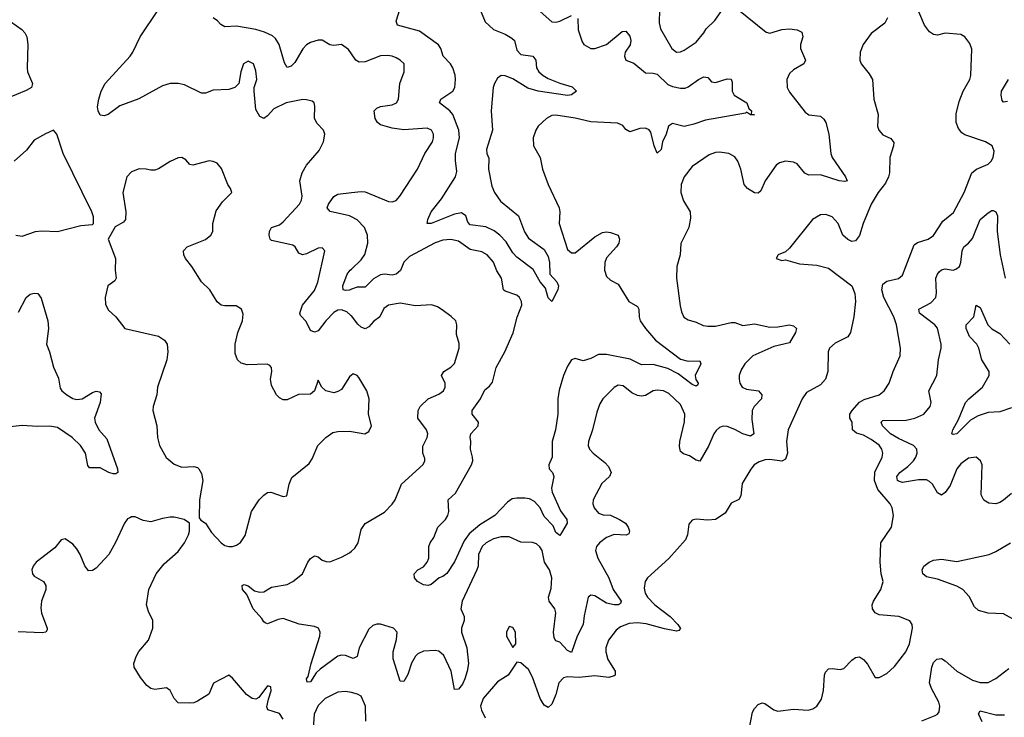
# Model space of a CAD drawing. Header units: inches. Extents: x 1771504 to 1971212, y 471788 to 643615.
# Tile 373 of 587: x 1858296 to 1863353, y 583113 to 586698. Entities that reach past the tile are written whole.
import ezdxf

# ---------------------------------------------------------------- set-up
doc = ezdxf.new("R2010")
doc.units = ezdxf.units.IN
doc.header["$MEASUREMENT"] = 0
doc.layers.add('B8558', color=7, linetype='Continuous')
doc.layers.add('B8568', color=7, linetype='Continuous')

msp = doc.modelspace()

# ---------------------------------------------------------------- linework, layer by layer
at = {"layer": 'B8558', "color": 5}
for points, elevation in [([(1860000, 585175), (1859997.9, 585177.9), (1859976.6, 585196.6), (1859950, 585206.4), (1859930, 585205.3), (1859910, 585192.5), (1859868.3, 585150), (1859830, 585098.7), (1859810, 585091.3), (1859790, 585100.7), (1859767, 585147), (1859738.3, 585178.3), (1859734.7, 585190), (1859749, 585230), (1859810, 585306.5), (1859828.4, 585348.4), (1859864.5, 585510), (1859850, 585524.5), (1859830, 585523), (1859770, 585494.3), (1859748.7, 585490), (1859730, 585497), (1859710.9, 585530.9), (1859699.3, 585539.3), (1859590, 585563.6), (1859582.9, 585570), (1859576.9, 585590), (1859578.7, 585610), (1859589.5, 585630), (1859630, 585644), (1859650, 585658), (1859733, 585750), (1859743.4, 585770), (1859746.8, 585790), (1859735.5, 585870), (1859747.1, 585910), (1859769.4, 585950.6), (1859834.1, 586025.9), (1859856.2, 586070), (1859863.5, 586110), (1859856, 586130), (1859823.8, 586163.8), (1859810.8, 586190), (1859812.7, 586252.7), (1859809.7, 586269.8), (1859798.2, 586278.2), (1859770, 586286.6), (1859750, 586286.8), (1859664.7, 586270), (1859600.9, 586239.1), (1859570, 586203.7), (1859550, 586189.4), (1859530, 586199.3), (1859510, 586235.3), (1859500.9, 586330), (1859501, 586350), (1859514.4, 586390), (1859510, 586435.3), (1859496.9, 586470), (1859470, 586484.2), (1859445.7, 586470), (1859432.4, 586430), (1859421.6, 586370), (1859400.7, 586350), (1859370, 586338.7), (1859290, 586336.2), (1859250, 586320.4), (1859230, 586319.8), (1859142.2, 586362.3), (1859110, 586369.8), (1859070, 586369.8), (1859030, 586357.4), (1858909.2, 586290.8), (1858810, 586255.3), (1858750, 586211.2), (1858730, 586203), (1858710, 586207.3), (1858699.7, 586230), (1858695.4, 586250), (1858702.2, 586290), (1858715.3, 586330), (1858735.5, 586370), (1858863.4, 586510), (1858877, 586530), (1858914.5, 586610), (1859010, 586750.3)], 360), ([(1858250, 586687.6), (1858307.9, 586647.9), (1858323.6, 586630), (1858332.8, 586610), (1858339, 586570), (1858334.2, 586450), (1858337.2, 586430), (1858362.8, 586370), (1858356.5, 586350), (1858330, 586334), (1858230, 586293.3)], 360), ([(1860000, 586522.4), (1859984.4, 586544.4), (1859950, 586569.6), (1859910, 586564.7), (1859890, 586568), (1859850, 586591.9), (1859830, 586592.9), (1859790, 586580.3), (1859770, 586568.9), (1859750, 586547.6), (1859710, 586477.8), (1859690, 586458.5), (1859670, 586452.6), (1859656, 586476), (1859629.4, 586569.4), (1859610, 586601.5), (1859594.3, 586614.3), (1859553.6, 586633.6), (1859510, 586646.5), (1859410, 586663.9), (1859350, 586661.4), (1859330, 586672.4), (1859312.2, 586692.2), (1859290, 586707.1)], 340), ([(1858276, 585590), (1858310, 585585.8), (1858378, 585610), (1858410, 585613.4), (1858490, 585608.9), (1858610, 585639.5), (1858670, 585644.7), (1858675.3, 585650), (1858675.5, 585684.5), (1858667, 585710), (1858519.3, 586010), (1858486.6, 586110), (1858470, 586129.3), (1858428.2, 586111.8), (1858370, 586078), (1858332.1, 586027.9), (1858267.7, 585970)], 380), ([(1860000, 584870.3), (1859990, 584862.7), (1859950, 584798), (1859930, 584786.6), (1859910, 584780.9), (1859868, 584790), (1859848, 584810), (1859830, 584846), (1859811.3, 584790), (1859790, 584773.2), (1859727.8, 584772.2), (1859670, 584743.6), (1859650, 584743.6), (1859630, 584754.5), (1859616.2, 584770), (1859590, 584817.2), (1859584.4, 584850), (1859591, 584890), (1859589.7, 584909.7), (1859580.5, 584920.5), (1859568, 584928), (1859464.2, 584924.2), (1859433.1, 584933.1), (1859415.1, 584950), (1859402.8, 584982.8), (1859402.6, 585030), (1859417.4, 585090), (1859441.6, 585150), (1859444.5, 585184.5), (1859436, 585210), (1859407.6, 585227.6), (1859350, 585226.6), (1859330.9, 585230.9), (1859310, 585247.8), (1859272.6, 585310), (1859229.7, 585350), (1859180.5, 585430), (1859148.4, 585470), (1859138.7, 585490), (1859137, 585510), (1859157.2, 585530), (1859250, 585567.9), (1859278.5, 585590), (1859287.7, 585610), (1859288.9, 585650), (1859305.1, 585714.9), (1859337.9, 585762.1), (1859385.2, 585810), (1859379.3, 585830), (1859365.1, 585850), (1859333.5, 585933.5), (1859310, 585959.5), (1859290, 585969.6), (1859270, 585971.6), (1859186, 585950), (1859170, 585954), (1859150, 585977.2), (1859130, 585989.4), (1859110, 585987.6), (1859070, 585969.6), (1859010, 585931.8), (1858990, 585924.5), (1858970, 585923.7), (1858946, 585930), (1858910, 585931.8), (1858870, 585915.6), (1858846, 585890), (1858826.5, 585810), (1858842.4, 585710), (1858840.7, 585670), (1858830, 585657.2), (1858786.4, 585633.6), (1858751, 585570), (1858788.7, 585470), (1858786.3, 585410), (1858791.3, 585370), (1858784.9, 585355.1), (1858748.7, 585330), (1858735.8, 585270), (1858736.4, 585236.4), (1858750, 585206.8), (1858790, 585171), (1858836, 585110), (1859010, 585070.5), (1859040.7, 585050), (1859053.4, 585030), (1859057.1, 584990), (1859052.7, 584950), (1859003.6, 584810), (1859001.1, 584770), (1858981.3, 584710), (1858979.5, 584690), (1859000.4, 584610), (1859004.2, 584550), (1859014.3, 584510), (1859048.4, 584448.4), (1859090, 584413.4), (1859130, 584398), (1859190, 584401.3), (1859210, 584397.1), (1859217.1, 584390), (1859230, 584366), (1859236.5, 584330), (1859220.7, 584230), (1859218, 584138), (1859226, 584126), (1859250, 584111), (1859281.7, 584061.7), (1859330.6, 584010), (1859350, 583996.4), (1859370, 583990.3), (1859390, 583990.3), (1859410, 583996.5), (1859430, 584010.3), (1859453.8, 584046.2), (1859486.6, 584170), (1859526.6, 584230), (1859550, 584254), (1859570, 584267.3), (1859586, 584270), (1859650, 584248), (1859669.1, 584250.9), (1859679.7, 584310), (1859694.7, 584345.2), (1859782.6, 584417.4), (1859798.6, 584441.4), (1859827.7, 584510), (1859869.2, 584550.8), (1859904.4, 584575.6), (1859930, 584582), (1859990, 584582.7), (1860000, 584581.1)], 380), ([(1860000, 585684.3), (1859990, 585689.2), (1859891.2, 585711.2), (1859876.2, 585730), (1859882.4, 585750), (1859910, 585788.2), (1859930, 585801.3), (1860000, 585809.5)], 340), ([(1860000, 585312.2), (1859990, 585308.3), (1859970, 585305.6), (1859958, 585310), (1859955.7, 585330), (1859979, 585390), (1859993.6, 585410), (1860000, 585416)], 340), ([(1858290, 585194.4), (1858330, 585270.6), (1858350, 585287.7), (1858370, 585293), (1858390.4, 585290.3), (1858407, 585267), (1858441.7, 585150), (1858443.6, 585110), (1858434.9, 585030), (1858450.3, 584990.3), (1858470, 584911.3), (1858495.6, 584855.6), (1858504.9, 584804.9), (1858513.4, 584790), (1858539.1, 584770), (1858570, 584750.4), (1858590, 584746), (1858618, 584750), (1858670, 584781.1), (1858690, 584788.2), (1858705.5, 584785.5), (1858715.3, 584775.3), (1858709.1, 584730), (1858681.3, 584650), (1858683.6, 584630), (1858703.2, 584590), (1858744.1, 584544.1), (1858798.3, 584390), (1858800.5, 584370), (1858790, 584363.5), (1858776.5, 584363.5), (1858755.1, 584370), (1858710, 584394.5), (1858655.3, 584395.3), (1858647, 584407), (1858634.6, 584470), (1858609, 584510), (1858565.7, 584550), (1858490, 584601.8), (1858450, 584608.9), (1858387.1, 584607.1), (1858310, 584612), (1858218.4, 584601.6)], 360), ([(1859650, 583102.6), (1859630, 583131.6), (1859571.4, 583151.4), (1859566.3, 583166.3), (1859573.7, 583206.3), (1859588.4, 583248.4), (1859586, 583270), (1859570, 583274), (1859525.5, 583214.5), (1859510, 583206.6), (1859490, 583209.5), (1859460.9, 583230), (1859390, 583313.2), (1859370, 583329.2), (1859292.2, 583287.8), (1859268.3, 583231.7), (1859210, 583196.2), (1859190, 583187.8), (1859170, 583186), (1859110, 583187.3), (1859090, 583209.2), (1859069.6, 583249.7), (1859050, 583264.5), (1858990, 583255.6), (1858970, 583261.6), (1858950, 583276.9), (1858916.6, 583316.6), (1858885.1, 583370), (1858883, 583390), (1858894.2, 583425.8), (1858908.4, 583451.5), (1858958.7, 583510), (1858980.5, 583570), (1858980.7, 583610), (1858957.2, 583657.2), (1858947.3, 583690), (1858960.5, 583770), (1858997, 583850), (1859038.3, 583901.7), (1859110, 583964), (1859142.7, 584010), (1859162.7, 584050), (1859169.2, 584070), (1859169.3, 584090), (1859168.7, 584110), (1859142, 584130), (1859090, 584142), (1859070, 584141.1), (1859030, 584135.1), (1858970, 584117.6), (1858930, 584123.9), (1858890, 584142.4), (1858870, 584142.9), (1858861.4, 584138.6), (1858850, 584132), (1858834.4, 584110), (1858789, 584011), (1858754, 583950), (1858690, 583879.5), (1858670, 583866.6), (1858650, 583866), (1858646, 583870), (1858631.3, 583891.3), (1858607.3, 583950), (1858590, 583978), (1858570, 584002.7), (1858530, 584029.2), (1858510, 584024), (1858476.4, 583983.6), (1858381.6, 583910), (1858366.4, 583890), (1858359.3, 583870), (1858363, 583850), (1858370, 583838.8), (1858418, 583810), (1858430.7, 583790), (1858430.4, 583770), (1858408.2, 583710), (1858405.3, 583674.7), (1858408, 583648), (1858438, 583570), (1858437.1, 583562.9), (1858430.5, 583549.5), (1858412.7, 583547.3), (1858288.4, 583551.6)], 380), ([(1860000, 583419), (1859970, 583430.6), (1859950, 583432), (1859930, 583426.8), (1859839.5, 583360.5), (1859819.4, 583340.6), (1859790, 583294.7), (1859773.6, 583293.6), (1859769.8, 583310), (1859777.6, 583322.4), (1859793.6, 583390), (1859837.4, 583530), (1859839.8, 583550), (1859831.3, 583570), (1859810, 583579.3), (1859731.8, 583591.8), (1859650, 583619.7), (1859624, 583616), (1859570, 583592.3), (1859558, 583598), (1859550, 583602.7), (1859540.1, 583620.1), (1859495.8, 583670), (1859463.4, 583743.4), (1859441.1, 583770), (1859439.5, 583790), (1859450, 583794.9), (1859470, 583788.4), (1859502.4, 583762.4), (1859530, 583755.1), (1859550, 583757.8), (1859590, 583781.2), (1859670, 583795.1), (1859699.7, 583810), (1859748.5, 583850), (1859776.5, 583910), (1859790, 583929.1), (1859810, 583943.1), (1859830, 583937), (1859850, 583920.9), (1859870, 583913.1), (1859890, 583911.8), (1859950, 583934.9), (1859990, 583957.4), (1860000, 583966.1)], 360), ([(1860000, 583240), (1859970, 583245), (1859930, 583242.5), (1859864.6, 583210), (1859830, 583173.1), (1859808.8, 583128.8), (1859801.3, 583030)], 380)]:
    msp.add_lwpolyline(points, dxfattribs=dict(at, elevation=elevation))
at = {"layer": 'B8568', "color": 5}
for points, elevation in [([(1860645.2, 586785.2), (1860687, 586687), (1860730, 586647), (1860790, 586622.7), (1860823.5, 586603.5), (1860837.2, 586590), (1860850, 586541.3), (1860870, 586519.3), (1860932.4, 586510), (1860947.9, 586490), (1860951, 586450), (1860962.6, 586430), (1860984.4, 586410), (1861010, 586395), (1861070, 586371.1), (1861133.2, 586353.2), (1861156, 586330), (1861130, 586311.8), (1861110, 586308.6), (1860959.6, 586330), (1860906.4, 586346.4), (1860830, 586393), (1860790, 586409.8), (1860770, 586410.6), (1860750, 586397.8), (1860734.4, 586370), (1860729, 586350), (1860717.8, 586230), (1860724.8, 586130), (1860693.8, 586030), (1860695.8, 586010), (1860706.8, 585986.8), (1860704.1, 585930), (1860721.8, 585841.8), (1860734.8, 585810), (1860765.2, 585765.2), (1860858, 585690), (1860888.3, 585608.3), (1860910, 585574.9), (1860990, 585516.5), (1861010, 585480.9), (1861016.9, 585450), (1861019.1, 585390), (1861055, 585350), (1861064.4, 585330), (1861060.9, 585310), (1861030, 585248.7), (1861010, 585268), (1860997.4, 585317.4), (1860969.7, 585350), (1860933.6, 585413.6), (1860850, 585476.8), (1860830, 585500.3), (1860795.5, 585555.5), (1860762.6, 585590), (1860733, 585613), (1860690, 585633.4), (1860610, 585643.4), (1860597.3, 585657.3), (1860588.6, 585690), (1860564.9, 585704.9), (1860530, 585699), (1860410.5, 585650), (1860389.4, 585650), (1860392.3, 585670), (1860409.7, 585710), (1860463.2, 585776.8), (1860535, 585890), (1860542.3, 585917.7), (1860534.3, 585974.3), (1860534.3, 586010), (1860554.7, 586090), (1860551.2, 586130), (1860521.1, 586210), (1860506.2, 586230), (1860452, 586270), (1860458.7, 586290), (1860520.7, 586330), (1860531.1, 586350), (1860534.5, 586390), (1860533, 586413), (1860520.7, 586450), (1860509.8, 586470), (1860471.2, 586510), (1860459.8, 586550), (1860447.9, 586567.9), (1860350, 586638.7), (1860236.2, 586670), (1860229.8, 586690), (1860248.7, 586750)], 320), ([(1862042.4, 583050), (1862060.5, 583139.5), (1862070, 583158.8), (1862090, 583178.2), (1862110, 583187.2), (1862124.3, 583184.3), (1862170, 583151.6), (1862190, 583144.9), (1862270, 583153.8), (1862346, 583150), (1862370, 583156.5), (1862390, 583170.3), (1862414, 583206), (1862424.5, 583250), (1862430.7, 583329.3), (1862434.6, 583345.4), (1862450, 583361.3), (1862470, 583363.1), (1862510, 583357.6), (1862530, 583363), (1862570, 583406), (1862590, 583419.3), (1862610, 583423), (1862630.3, 583410.3), (1862650, 583385.5), (1862690, 583318), (1862710, 583317.6), (1862750, 583338), (1862790, 583374), (1862848.5, 583450), (1862866.6, 583490), (1862882.4, 583570), (1862880.7, 583590), (1862868, 583608), (1862811, 583631), (1862710, 583639.7), (1862689.8, 583649.8), (1862676.3, 583670), (1862674.3, 583690), (1862682, 583710), (1862719.7, 583770), (1862731.1, 583810), (1862721, 583850), (1862715.3, 583910), (1862719.7, 584010), (1862773.3, 584090), (1862784, 584150), (1862776.9, 584190), (1862766.9, 584210), (1862703.5, 584283.5), (1862687, 584330), (1862687.8, 584372.2), (1862725.8, 584450), (1862728.8, 584470), (1862724.5, 584490), (1862710, 584510.7), (1862670, 584541), (1862630, 584561.8), (1862593.5, 584573.5), (1862573.7, 584590), (1862571.6, 584630), (1862560.4, 584650), (1862560.3, 584670), (1862571.6, 584690), (1862610, 584731.8), (1862634.3, 584745.7), (1862710, 584769.3), (1862736, 584790), (1862761.5, 584830), (1862782.2, 584890), (1862819.1, 584970), (1862819.8, 585010), (1862799, 585130), (1862785.7, 585170), (1862735, 585270), (1862724.4, 585310), (1862730, 585338.8), (1862750, 585354.4), (1862810, 585368.5), (1862830, 585385.5), (1862890, 585540.5), (1862907.9, 585552.1), (1862961.6, 585570), (1862990, 585589.1), (1863037.7, 585662.3), (1863092.8, 585707.2), (1863147.5, 585810), (1863186.4, 585910), (1863209.9, 585930.1), (1863270, 585955.2), (1863285.7, 585970), (1863296.1, 585990), (1863302, 586022), (1863291.8, 586050), (1863257, 586070), (1863150, 586106.2), (1863136, 586116), (1863118, 586138), (1863106.6, 586170), (1863106.8, 586213.2), (1863122.2, 586277.8), (1863141.6, 586330), (1863176, 586390), (1863181, 586410), (1863185.8, 586545.8), (1863175.6, 586575.6), (1863150, 586609.3), (1863130, 586621.2), (1863050, 586629.2), (1863010, 586618.4), (1862990, 586622), (1862970, 586635.1), (1862943.6, 586670), (1862890, 586795.3)], 380), ([(1861987.8, 586747.8), (1862130, 586632.7), (1862150, 586628.9), (1862210, 586646.7), (1862250, 586651.4), (1862290, 586646), (1862313.3, 586633.3), (1862318, 586610), (1862306.5, 586570), (1862306.3, 586550), (1862332, 586490), (1862323.1, 586470), (1862270, 586439.7), (1862250, 586420.7), (1862237.3, 586390), (1862238.6, 586350), (1862250, 586324.9), (1862330, 586222.3), (1862350, 586208.4), (1862410, 586201.1), (1862427.1, 586187.1), (1862436, 586170), (1862451.8, 586110), (1862462.6, 586010), (1862469.3, 585990), (1862537.4, 585890), (1862546, 585870), (1862533.7, 585866.3), (1862506, 585870), (1862410, 585900.7), (1862350, 585899.3), (1862328.2, 585908.2), (1862290, 585956.5), (1862270, 585965.7), (1862230, 585969.9), (1862198.7, 585961.3), (1862181.3, 585950), (1862125.8, 585870), (1862102.3, 585817.7), (1862090, 585806), (1862070, 585807.9), (1862035.3, 585830), (1862017.3, 585850), (1861999.8, 585930), (1861985.1, 585970), (1861970, 585993), (1861939, 586010), (1861890, 586017.3), (1861870, 586015.6), (1861837.6, 586002.4), (1861750, 585943.1), (1861708.5, 585890), (1861693.8, 585850), (1861692.9, 585810), (1861706.1, 585766.1), (1861739.5, 585710), (1861742, 585678), (1861732.7, 585630), (1861692, 585548), (1861688.9, 585490), (1861671.4, 585430), (1861669.1, 585370), (1861687.9, 585227.9), (1861695.6, 585195.6), (1861708.3, 585168.3), (1861730, 585155.3), (1861770, 585143.7), (1861806, 585126), (1861830, 585122), (1861870, 585123.2), (1861950, 585141.2), (1861970, 585140.9), (1862010, 585126.2), (1862070, 585134.3), (1862150, 585118.2), (1862190, 585118.5), (1862250, 585128.9), (1862270, 585124.4), (1862286, 585110), (1862281.7, 585090), (1862250, 585037.4), (1862170, 585017.6), (1862061.3, 584970), (1862020.4, 584930), (1862001.2, 584898.8), (1861992.2, 584870), (1861992, 584850), (1861995.3, 584830), (1862006.4, 584810), (1862030, 584799), (1862090.2, 584790.2), (1862108.7, 584770), (1862107.2, 584750), (1862069.5, 584710.5), (1862059.1, 584690), (1862057.1, 584642.9), (1862067, 584570), (1862050, 584558), (1862010, 584569.2), (1861970, 584591.3), (1861930, 584606.5), (1861910, 584608), (1861890, 584601.8), (1861872.7, 584587.3), (1861861.5, 584570), (1861834.4, 584505.6), (1861790, 584429.5), (1861770, 584434.7), (1861736, 584456), (1861705.9, 584465.9), (1861690, 584479.5), (1861684.7, 584504.7), (1861686.4, 584530), (1861710.5, 584630.5), (1861713.3, 584670), (1861690, 584719.8), (1861630, 584776.1), (1861602.7, 584790), (1861570, 584794.2), (1861550, 584789.7), (1861510, 584766.2), (1861490, 584762.4), (1861470, 584765.6), (1861440, 584780), (1861396.5, 584816.5), (1861370, 584818.7), (1861350, 584807.1), (1861290.8, 584749.2), (1861275.9, 584724.1), (1861260, 584680), (1861238.9, 584590), (1861217.8, 584530), (1861216, 584510), (1861222.4, 584490), (1861241.3, 584470), (1861302.2, 584422.2), (1861321.4, 584401.4), (1861333.6, 584370), (1861325.3, 584350), (1861285.9, 584314.1), (1861241.6, 584230), (1861240.4, 584210), (1861247.2, 584190), (1861270, 584161.7), (1861293.9, 584153.9), (1861330, 584150.9), (1861377.4, 584130), (1861407.6, 584110), (1861422, 584090), (1861428.7, 584070), (1861424.7, 584055.3), (1861412.1, 584047.9), (1861350, 584052.9), (1861310, 584037.3), (1861274.9, 584010), (1861259.7, 583990), (1861254.2, 583970), (1861265.4, 583930), (1861322.7, 583830), (1861344.2, 583770), (1861384.9, 583710), (1861383, 583697), (1861371.3, 583690), (1861349.9, 583689.9), (1861310, 583699.5), (1861250, 583737.7), (1861230, 583739.8), (1861215.8, 583730), (1861194.8, 583634.8), (1861190.9, 583590), (1861159.5, 583530), (1861130, 583445.6), (1861110, 583456.9), (1861070, 583498.7), (1861050, 583505.6), (1861041.4, 583521.4), (1861038.2, 583550), (1861049.9, 583650), (1861044.7, 583670), (1861015.3, 583710), (1861012.7, 583730), (1861025.3, 583774.7), (1861028.7, 583830), (1861016.8, 583870), (1860992.5, 583910), (1860979.8, 583970), (1860968.6, 583988.6), (1860950, 584004.1), (1860930, 584010.6), (1860870, 584013.5), (1860810, 584041), (1860770, 584040.2), (1860730, 584029.8), (1860691.7, 584010), (1860671.2, 583990), (1860652.1, 583950), (1860651.3, 583890), (1860644.7, 583870), (1860568.3, 583710), (1860562.9, 583670), (1860578.5, 583630), (1860578.9, 583610), (1860565.5, 583570), (1860566.3, 583550), (1860593.2, 583470), (1860601, 583390), (1860595.1, 583350), (1860582.2, 583310), (1860570, 583283.1), (1860550, 583256.9), (1860530, 583255.6), (1860513, 583350), (1860475.4, 583430), (1860450, 583451.9), (1860430, 583456.8), (1860370, 583452.8), (1860341.4, 583438.6), (1860330, 583427.3), (1860309.3, 583390.7), (1860290, 583333.2), (1860270, 583297.2), (1860250, 583299.3), (1860213.8, 583413.8), (1860214.9, 583450), (1860231.9, 583511.9), (1860234.3, 583550), (1860216, 583570), (1860150, 583592.1), (1860130, 583592.1), (1860110, 583584.4), (1860090, 583566.3), (1860039.3, 583470), (1860030, 583425.6), (1860010, 583415.1), (1860000, 583419)], 360), ([(1860970, 586739.6), (1861030, 586687.2), (1861050, 586684.9), (1861070, 586690.2), (1861130, 586718.6)], 340), ([(1861582.8, 586750), (1861581.2, 586681.2), (1861587.1, 586650), (1861646.3, 586550), (1861670, 586530.3), (1861690, 586531.6), (1861710, 586540.8), (1861770, 586582.9), (1861810.8, 586630), (1861822, 586650), (1861867.1, 586692.9), (1861899.8, 586740.2)], 360), ([(1861163.1, 586703.1), (1861165.4, 586645.4), (1861184.6, 586584.6), (1861193.4, 586570), (1861230, 586550.3), (1861250, 586549.1), (1861310, 586570.2), (1861390, 586636.1), (1861410, 586638.4), (1861430, 586612.9), (1861435.9, 586590), (1861432.1, 586567.9), (1861406.5, 586530), (1861402, 586510), (1861410.3, 586490.2), (1861450, 586474.4), (1861510, 586424.2), (1861550, 586423), (1861570, 586417.1), (1861624.9, 586364.9), (1861650, 586353.5), (1861690, 586345.8), (1861713.8, 586346.2), (1861730, 586352), (1861782, 586390), (1861810, 586403.7), (1861830, 586400.7), (1861850, 586378.4), (1861870, 586374.6), (1861930, 586393.1), (1861950, 586392.4), (1861956, 586376), (1861956, 586330), (1861966.4, 586310), (1862030.5, 586270), (1862042, 586242), (1862054.8, 586230), (1862052.7, 586212.7), (1862070.5, 586209.5), (1862050, 586209.2), (1862030, 586222), (1862023.5, 586216.5), (1861818.2, 586181.8), (1861759.4, 586160.6), (1861710, 586148.6), (1861650, 586164.8), (1861628.7, 586151.3), (1861617.4, 586110), (1861597.1, 586070), (1861591.8, 586030), (1861570, 586011.8), (1861554.7, 586050), (1861538.8, 586118.8), (1861530, 586132.3), (1861510, 586140.9), (1861481.6, 586138.4), (1861430, 586121.3), (1861410, 586133.6), (1861393.8, 586153.8), (1861366.5, 586166.5), (1861230, 586173.2), (1861150, 586192), (1861050, 586207.8), (1861030, 586204.5), (1861001.3, 586190), (1860959.5, 586150), (1860947, 586130), (1860933.7, 586090), (1860935.8, 586050), (1860970.4, 585990), (1860982.4, 585930), (1861011, 585851), (1861066.8, 585730), (1861070.2, 585710), (1861067.8, 585650), (1861110, 585517.3), (1861130, 585499.3), (1861150, 585500.3), (1861250, 585581.2), (1861290, 585604), (1861310, 585607.4), (1861330, 585604.6), (1861370.3, 585590.3), (1861376.4, 585570), (1861374, 585550), (1861362.4, 585530), (1861310, 585473.6), (1861301.8, 585450), (1861299.6, 585410), (1861310, 585377.3), (1861330, 585359.1), (1861370, 585338), (1861424.4, 585250), (1861470, 585223), (1861476.5, 585210), (1861478.5, 585170), (1861484, 585150), (1861510.2, 585110), (1861561.6, 585050), (1861690, 584953.6), (1861730, 584943), (1861790, 584944), (1861794.2, 584930), (1861765.4, 584870), (1861768.8, 584848.8), (1861780.4, 584830), (1861779.5, 584820.5), (1861770, 584815.1), (1861750, 584823.1), (1861678.3, 584878.3), (1861624.8, 584904.8), (1861550, 584925.2), (1861490, 584924.7), (1861432.3, 584952.3), (1861310, 584977.5), (1861270, 584976.5), (1861230, 584956.8), (1861190, 584944.2), (1861150, 584957), (1861130, 584949.2), (1861110, 584917.2), (1861090, 584869.2), (1861066.6, 584793.4), (1861060.2, 584750), (1861060.2, 584670), (1861047.5, 584590), (1861031, 584530), (1861031.5, 584450), (1861014.4, 584410), (1861015.8, 584390), (1861032.6, 584370), (1861039.3, 584350), (1861027.8, 584290), (1861031.8, 584270), (1861073.4, 584173.4), (1861107, 584130), (1861108.5, 584110), (1861079.9, 584060.1), (1861070, 584046.6), (1861050, 584062.9), (1861036.2, 584096.2), (1860990, 584145.4), (1860969.9, 584190), (1860941.3, 584221.3), (1860914.6, 584234.6), (1860890, 584239.4), (1860850, 584239.6), (1860825.4, 584234.6), (1860801.2, 584218.8), (1860736, 584150), (1860659, 584101), (1860605, 584055), (1860580.1, 584019.9), (1860530, 583911.6), (1860490, 583852.3), (1860470, 583836), (1860450.6, 583829.4), (1860410, 583795.3), (1860394, 583790), (1860370, 583794), (1860339, 583810), (1860324, 583830), (1860322, 583850), (1860342, 583870), (1860370, 583886), (1860389.7, 583910.3), (1860398.4, 583930), (1860397.4, 583990), (1860404.2, 584010), (1860422.7, 584037.3), (1860444.7, 584090), (1860483, 584130), (1860496, 584150), (1860499.7, 584170), (1860497.6, 584230), (1860535.5, 584264.5), (1860616.8, 584410), (1860623.1, 584430), (1860622.6, 584450), (1860611.2, 584490), (1860614, 584530), (1860610, 584552), (1860613.6, 584570), (1860651.1, 584610), (1860652.4, 584630), (1860620.5, 584670), (1860619.7, 584690), (1860663.2, 584750), (1860684.6, 584795.4), (1860710, 584814.6), (1860725.1, 584834.9), (1860743.4, 584910), (1860788.3, 584990), (1860830.9, 585089.1), (1860851.6, 585168.4), (1860875.5, 585230), (1860873.8, 585250), (1860863.5, 585270), (1860850, 585281.4), (1860790, 585302.2), (1860780.9, 585310), (1860770.7, 585370), (1860747.6, 585407.6), (1860730, 585452.4), (1860698, 585490), (1860670, 585505), (1860610, 585516.4), (1860550, 585558.9), (1860510, 585568.1), (1860470, 585564.8), (1860430.9, 585550.9), (1860299.1, 585480.9), (1860270, 585452.1), (1860252, 585408), (1860230.6, 585389.4), (1860210, 585384.3), (1860170, 585389.2), (1860150, 585386.1), (1860114.4, 585365.6), (1860070, 585322.5), (1860030, 585323.8), (1860000, 585312.2)], 340), ([(1862753.7, 586706.3), (1862739.8, 586680.2), (1862670, 586626), (1862629.2, 586570.8), (1862613.8, 586530), (1862611.6, 586490), (1862618, 586470), (1862660, 586420), (1862677, 586390), (1862683.6, 586290), (1862704.9, 586210), (1862702.8, 586150), (1862708.9, 586130), (1862730, 586105.3), (1862770, 586087.7), (1862785.8, 586065.8), (1862784.9, 586050), (1862766, 585990), (1862763.6, 585910), (1862758.6, 585890), (1862742.7, 585857.3), (1862706.2, 585810), (1862670.2, 585750), (1862628.2, 585650), (1862610, 585589.3), (1862590, 585562), (1862570, 585558.4), (1862550, 585567.3), (1862524.2, 585590), (1862499.7, 585650), (1862470, 585684.5), (1862436.9, 585696.9), (1862410, 585694.7), (1862368, 585670), (1862250, 585522.7), (1862230, 585504), (1862192, 585490), (1862182, 585470), (1862210, 585461), (1862230, 585462.8), (1862302.3, 585442.3), (1862390, 585436), (1862450, 585420.4), (1862570.2, 585330.2), (1862586.5, 585290), (1862588.3, 585250), (1862580.2, 585170), (1862562.8, 585090), (1862550, 585068.4), (1862483.9, 585036.1), (1862455.8, 585010), (1862448.8, 584990), (1862446.7, 584890), (1862434.6, 584850), (1862410, 584820.5), (1862337.8, 584782.2), (1862315.6, 584750), (1862243, 584590), (1862235.1, 584530), (1862240.7, 584470), (1862230, 584438.7), (1862210, 584429.4), (1862150, 584437.5), (1862124.8, 584435.2), (1862093.9, 584426.1), (1862069.5, 584410.5), (1862051.4, 584388.6), (1862006.4, 584313.6), (1862000.3, 584250), (1861990, 584231.8), (1861950, 584213.3), (1861919, 584161), (1861870.7, 584130), (1861830, 584125.8), (1861770, 584131.2), (1861750, 584126.6), (1861734, 584106), (1861726.7, 584050), (1861715.2, 584024.8), (1861631, 583929), (1861521.2, 583830), (1861509.3, 583810), (1861503.2, 583776.8), (1861508.7, 583750), (1861520.9, 583730), (1861557.7, 583690), (1861637.6, 583630), (1861677.2, 583590), (1861690, 583569.3), (1861682, 583558), (1861670, 583555.8), (1861607.5, 583567.5), (1861513.2, 583593.2), (1861470, 583597.8), (1861425.9, 583594.1), (1861382.2, 583577.8), (1861360.3, 583559.7), (1861321.2, 583510), (1861306.4, 583470), (1861307, 583450), (1861317.3, 583410), (1861354.4, 583350), (1861354.1, 583330), (1861350, 583326), (1861322.4, 583317.6), (1861250, 583325.6), (1861170, 583317.4), (1861110, 583320.2), (1861090, 583315.9), (1861065.4, 583290), (1861050.1, 583230), (1861030, 583179.6), (1861010, 583163.5), (1860990, 583175.4), (1860970, 583209.7), (1860930, 583318.4), (1860910, 583358.7), (1860870, 583392.7), (1860850, 583395.3), (1860805.3, 583330), (1860750, 583294.2), (1860676.2, 583210), (1860663.8, 583170), (1860667.6, 583150), (1860687.3, 583110)], 380), ([(1860000, 585809.5), (1860050, 585815.4), (1860070, 585812.2), (1860190, 585763.9), (1860210, 585761.7), (1860230, 585768.5), (1860249.3, 585790.7), (1860339.8, 585930), (1860378, 586010), (1860416.8, 586070), (1860422.5, 586090), (1860422.4, 586110), (1860411.1, 586130), (1860390, 586140.7), (1860270, 586131.5), (1860210, 586140.8), (1860150, 586156.9), (1860133.3, 586170), (1860121.7, 586190), (1860117.6, 586230), (1860130, 586243.8), (1860150, 586251.7), (1860210, 586259.6), (1860231.5, 586270), (1860242.4, 586290), (1860249.6, 586370), (1860271.3, 586430), (1860271, 586470), (1860251.3, 586490), (1860230, 586502), (1860210, 586510.7), (1860185.6, 586514.4), (1860150, 586512.3), (1860070, 586481.2), (1860040, 586480), (1860023, 586490), (1860000, 586522.4)], 340), ([(1863370, 586276.4), (1863350, 586274.5), (1863342.5, 586282.5), (1863336.8, 586310), (1863339.8, 586330), (1863375.4, 586390)], 360), ([(1863390, 584262.4), (1863350, 584227.8), (1863330, 584216.3), (1863310, 584209.7), (1863273.3, 584213.3), (1863248.3, 584228.3), (1863235.4, 584255.4), (1863239.7, 584410), (1863230.9, 584430.9), (1863209.6, 584449.6), (1863170, 584444), (1863130, 584416), (1863110, 584389.7), (1863075.5, 584304.5), (1863050, 584268.2), (1863030, 584254.7), (1863010, 584265.6), (1862984.1, 584310), (1862970, 584324.8), (1862953.1, 584333.1), (1862913, 584333), (1862830, 584319.6), (1862810, 584325.6), (1862805, 584330), (1862801, 584350), (1862817.1, 584370), (1862858.5, 584401.5), (1862886.5, 584430), (1862899.6, 584450), (1862905.7, 584470), (1862904, 584490), (1862886.2, 584510), (1862810, 584545), (1862769, 584569), (1862728.2, 584610), (1862720.8, 584630), (1862730, 584638.8), (1862850, 584638.9), (1862894.5, 584650), (1862939.7, 584670), (1862973.1, 584710), (1862978.5, 584730), (1862966, 584790), (1863007.6, 584870), (1863014.7, 584950), (1863028.3, 585010), (1863028.3, 585030), (1863010, 585112.8), (1862996.8, 585130), (1862918, 585190), (1862915.1, 585210), (1862976.8, 585243.2), (1863001.2, 585270), (1863005.8, 585294.2), (1863002.4, 585370), (1863009.5, 585390.5), (1863018.6, 585401.4), (1863030, 585412.4), (1863050, 585416.9), (1863090, 585411.3), (1863104.8, 585415.2), (1863122.6, 585430), (1863130.8, 585450), (1863136.2, 585510), (1863145.1, 585530), (1863170, 585549.2), (1863190, 585572.6), (1863229.3, 585670.7), (1863270, 585705.2), (1863290, 585717.4), (1863296.3, 585716.3), (1863310, 585710.4), (1863318.2, 585690), (1863316.8, 585610), (1863332.1, 585490), (1863358.6, 585370)], 360), ([(1860000, 585416), (1860050, 585463.2), (1860068.3, 585491.7), (1860084.1, 585550), (1860082.3, 585590), (1860066.6, 585630), (1860030, 585669.8), (1860000, 585684.3)], 340), ([(1860000, 583966.1), (1860018.2, 583981.8), (1860035.1, 584010), (1860050, 584077.3), (1860070, 584108.2), (1860170, 584166.8), (1860210, 584208.2), (1860224.7, 584230), (1860256.8, 584310), (1860368.9, 584411.1), (1860377.7, 584430), (1860377.5, 584442.5), (1860366.5, 584470), (1860366.6, 584506.6), (1860389.8, 584550), (1860392.7, 584570), (1860385.5, 584590), (1860340.9, 584650), (1860343, 584690), (1860353.6, 584710), (1860394, 584750), (1860450, 584773.8), (1860473.1, 584790), (1860482.4, 584810), (1860480.9, 584830), (1860463, 584870), (1860474.5, 584890), (1860510, 584912), (1860528.8, 584931.2), (1860554.3, 585010), (1860554, 585034), (1860539.3, 585079.3), (1860541.7, 585130), (1860535.8, 585150), (1860512.9, 585172.9), (1860466.4, 585206.4), (1860441.7, 585221.7), (1860412.2, 585232.3), (1860330, 585227), (1860250, 585240.2), (1860190.1, 585229.9), (1860167.1, 585212.9), (1860146, 585170), (1860113.7, 585146.3), (1860090, 585119.6), (1860070, 585109.7), (1860050, 585117.3), (1860032.5, 585132.5), (1860000, 585175)], 360), ([(1863390, 584702.4), (1863330, 584682.8), (1863270, 584678.7), (1863218.6, 584661.4), (1863180.6, 584639.4), (1863110, 584569.8), (1863090, 584566), (1863084.5, 584570), (1863088.4, 584590), (1863117.6, 584642.4), (1863153.8, 584730), (1863170.8, 584750), (1863241.6, 584810), (1863276.5, 584870), (1863275.8, 584890), (1863238.8, 584950), (1863223.1, 585010), (1863212.1, 585030), (1863174.8, 585070), (1863157.7, 585110), (1863157.4, 585130), (1863197.7, 585170), (1863209.5, 585230), (1863230, 585218.8), (1863269.2, 585129.2), (1863289.2, 585109.2), (1863330, 585085), (1863381.2, 585030)], 340), ([(1860000, 584581.1), (1860069.7, 584570.3), (1860090, 584581.6), (1860102.6, 584610), (1860087.3, 584670), (1860091.8, 584750), (1860078.7, 584790), (1860038.2, 584858.2), (1860030, 584869.5), (1860010, 584878), (1860000, 584870.3)], 380), ([(1863430, 583600.5), (1863350, 583644.2), (1863270, 583648.7), (1863221.4, 583661.4), (1863199.6, 583679.6), (1863173, 583733), (1863139.7, 583770), (1863110, 583786.9), (1863010, 583822.3), (1862954, 583834), (1862934.5, 583850), (1862931.6, 583870), (1862940.7, 583890), (1862967.3, 583910), (1862990, 583920.2), (1863030, 583925.2), (1863110, 583912.9), (1863276, 583950), (1863310, 583964.2), (1863385.6, 584010)], 360), ([(1862930, 583095.2), (1862997.6, 583122.4), (1863011, 583129), (1863018.5, 583141.5), (1863021.5, 583170), (1863016.8, 583190), (1862980.3, 583260.3), (1862969.8, 583290.2), (1862981.4, 583370), (1862990, 583393.7), (1863007.7, 583412.3), (1863030, 583414.4), (1863050, 583403.6), (1863110, 583350.2), (1863190, 583302.8), (1863230, 583291.3), (1863270, 583291.5), (1863310, 583311.7), (1863376.9, 583363.1)], 360), ([(1860073.7, 583093.7), (1860071.7, 583170), (1860050, 583220.7), (1860031.8, 583231.8), (1860000, 583240)], 380), ([(1863240.2, 583090), (1863220.3, 583130), (1863230, 583146.7), (1863310, 583125.9), (1863353.8, 583126.2)], 340)]:
    msp.add_lwpolyline(points, dxfattribs=dict(at, elevation=elevation))
at = {"layer": 'B8568', "color": 5, "elevation": 380}
msp.add_lwpolyline([(1860810, 583579), (1860797.3, 583550), (1860797.3, 583530), (1860830, 583471.3), (1860844, 583490), (1860842.7, 583550), (1860830, 583574)], close=True, dxfattribs=at)

doc.saveas('drawing.dxf')
